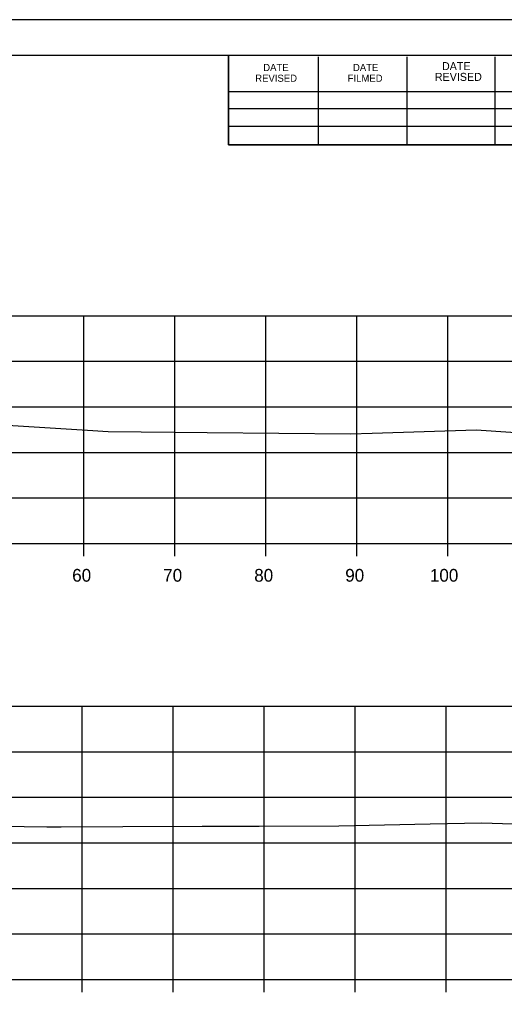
# Model space of a CAD drawing. Extents: x 1486524 to 1499135, y 326561 to 337924.
# Drawn here: x 1489035.8 to 1489089.1, y 336298.6 to 336406.1 of the extents above; entities that cross this region are included whole.
import ezdxf

# ---------------------------------------------------------------- set-up
doc = ezdxf.new("R2010")
doc.units = 0
for name, color, linetype in [('E_Const Align', 7, 'Continuous'), ('E_Const Align Station', 7, 'Continuous'), ('E_Ownership Information', 7, 'Continuous'), ('E_Property Line', 7, 'Continuous'), ('E_Quarter Calls', 7, 'Continuous'), ('E_Tract Number', 7, 'Continuous')]:
    doc.layers.add(name, color=color, linetype=linetype)

msp = doc.modelspace()

# ---------------------------------------------------------------- linework, layer by layer
at = {"layer": 'E_Const Align'}
for p, q in [((1488842.89, 336348.52), (1489122.89, 336348.52)), ((1489042.89, 336347.12), (1489042.89, 336348.52)), ((1489052.89, 336347.12), (1489052.89, 336348.52)), ((1489062.89, 336347.12), (1489062.89, 336348.52)), ((1489072.89, 336347.12), (1489072.89, 336348.52)), ((1489082.89, 336347.12), (1489082.89, 336348.52)), ((1488842.7, 336300.64), (1489122.7, 336300.64)), ((1489042.7, 336299.24), (1489042.7, 336300.64)), ((1489052.7, 336299.24), (1489052.7, 336300.64)), ((1489062.7, 336299.24), (1489062.7, 336300.64)), ((1489072.7, 336299.24), (1489072.7, 336300.64)), ((1489082.7, 336299.24), (1489082.7, 336300.64))]:
    msp.add_line(p, q, dxfattribs=at)
at = {"layer": 'E_Ownership Information'}
for p, q in [((1488842.89, 336373.52), (1489122.89, 336373.52)), ((1488842.89, 336373.52), (1489122.89, 336373.52)), ((1489042.89, 336348.52), (1489042.89, 336373.52)), ((1489042.89, 336348.52), (1489042.89, 336373.52)), ((1489052.89, 336348.52), (1489052.89, 336373.52)), ((1489052.89, 336348.52), (1489052.89, 336373.52)), ((1489062.89, 336348.52), (1489062.89, 336373.52)), ((1489062.89, 336348.52), (1489062.89, 336373.52)), ((1489072.89, 336348.52), (1489072.89, 336373.52)), ((1489072.89, 336348.52), (1489072.89, 336373.52)), ((1489082.89, 336348.52), (1489082.89, 336373.52)), ((1489082.89, 336348.52), (1489082.89, 336373.52)), ((1488842.89, 336368.52), (1489122.89, 336368.52)), ((1488842.89, 336368.52), (1489122.89, 336368.52)), ((1488842.89, 336363.52), (1489122.89, 336363.52)), ((1488842.89, 336363.52), (1489122.89, 336363.52)), ((1488842.89, 336358.52), (1489122.89, 336358.52)), ((1488842.89, 336358.52), (1489122.89, 336358.52)), ((1488842.89, 336353.52), (1489122.89, 336353.52)), ((1488842.89, 336353.52), (1489122.89, 336353.52)), ((1488842.89, 336348.52), (1489122.89, 336348.52)), ((1488842.89, 336348.52), (1489122.89, 336348.52)), ((1488842.7, 336330.64), (1489122.7, 336330.64)), ((1489042.7, 336300.64), (1489042.7, 336330.64)), ((1489052.7, 336300.64), (1489052.7, 336330.64)), ((1489062.7, 336300.64), (1489062.7, 336330.64)), ((1489072.7, 336300.64), (1489072.7, 336330.64)), ((1489082.7, 336300.64), (1489082.7, 336330.64)), ((1488842.7, 336325.64), (1489122.7, 336325.64)), ((1488842.7, 336320.64), (1489122.7, 336320.64)), ((1488842.7, 336315.64), (1489122.7, 336315.64)), ((1488842.7, 336310.64), (1489122.7, 336310.64)), ((1488842.7, 336305.64), (1489122.7, 336305.64)), ((1488842.7, 336300.64), (1489122.7, 336300.64))]:
    msp.add_line(p, q, dxfattribs=at)
at = {"layer": 'E_Property Line'}
for p, q in [((1488824.89, 336402.16), (1489141.07, 336402.16)), ((1489058.81, 336392.28), (1489058.81, 336402.16)), ((1489068.67, 336392.28), (1489068.67, 336401.96)), ((1489078.43, 336392.28), (1489078.43, 336401.96)), ((1489088.11, 336392.28), (1489088.11, 336401.96)), ((1489058.81, 336398.14), (1489097.97, 336398.14)), ((1489058.81, 336396.28), (1489097.97, 336396.28)), ((1489058.81, 336392.28), (1489058.81, 336394.34)), ((1489058.81, 336394.34), (1489097.97, 336394.34)), ((1489141.07, 336392.28), (1489058.81, 336392.28))]:
    msp.add_line(p, q, dxfattribs=at)
at = {"layer": 'E_Quarter Calls'}
msp.add_line((1488812.48, 336406.05), (1489145.82, 336406.05), dxfattribs=at)
for points in [[(1488812.48, 336406.05), (1489145.82, 336406.05), (1489145.82, 336192.71), (1488812.48, 336192.71)], [(1489058.81, 336402.16), (1489058.81, 336392.28), (1489094.54, 336392.28), (1489094.54, 336389.36), (1489117.74, 336389.36), (1489117.74, 336365.02), (1489141.07, 336365.02), (1489141.07, 336196.7), (1488824.89, 336196.7), (1488824.89, 336402.16)]]:
    msp.add_lwpolyline(points, close=True, dxfattribs=at)
at = {"layer": 'E_Tract Number'}
for points in [[(1489025.15, 336362.09), (1489043.89, 336360.91), (1489044.97, 336360.84), (1489045.57, 336360.82), (1489056.46, 336360.72), (1489072.18, 336360.54), (1489074.59, 336360.62), (1489086.02, 336360.98), (1489097.97, 336360.18), (1489109.87, 336359.37), (1489119.02, 336359.3), (1489121.78, 336359.28), (1489122.89, 336359.25)], [(1489033.86, 336317.46), (1489038.83, 336317.38), (1489040.39, 336317.41), (1489047.18, 336317.44), (1489055.91, 336317.46), (1489062.17, 336317.48), (1489070.93, 336317.49), (1489080.94, 336317.71), (1489086.64, 336317.85), (1489100.23, 336317.39), (1489111.1, 336316.75), (1489122.14, 336316.52), (1489122.7, 336316.51)]]:
    msp.add_lwpolyline(points, dxfattribs=at)

# ---------------------------------------------------------------- texts
at = {"layer": 'E_Const Align Station'}
for s, p in [('60', (1489041.62, 336344.32)), ('70', (1489051.62, 336344.32)), ('80', (1489061.62, 336344.32)), ('90', (1489071.62, 336344.32)), ('100', (1489080.92, 336344.32))]:
    msp.add_text(s, height=1.4, dxfattribs=at).set_placement(p)
at = {"layer": 'E_Property Line'}
for s, height, p in [('DATE', 0.782, (1489062.61, 336400.4)), ('DATE', 0.782, (1489072.47, 336400.4)), ('DATE', 0.879, (1489082.25, 336400.5)), ('REVISED', 0.782, (1489061.73, 336399.22)), ('FILMED', 0.782, (1489071.89, 336399.22)), ('REVISED', 0.879, (1489081.47, 336399.32))]:
    msp.add_text(s, height=height, rotation=360, dxfattribs=at).set_placement(p)

doc.saveas('drawing.dxf')
